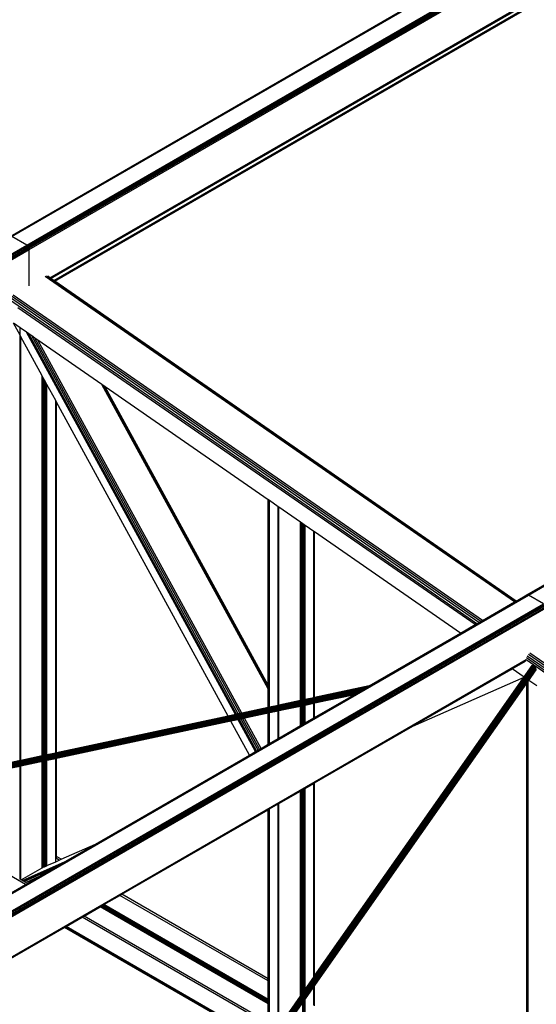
# Model space of a CAD drawing. Header units: millimetres. Extents: x 10 to 1250, y -62 to 528.
# Tile 718 of 909: x 618.02 to 619.13, y 521.47 to 523.58. Entities that reach past the tile are written whole.
import ezdxf

# ---------------------------------------------------------------- set-up
doc = ezdxf.new("R2010")
doc.units = ezdxf.units.MM
doc.header["$LTSCALE"] = 0.05

msp = doc.modelspace()

# ---------------------------------------------------------------- linework, layer by layer
at = {"color": 8}
for p, q in [((618.0041, 523.1134), (620.7571, 524.7028)), ((618.0061, 523.1127), (620.7571, 524.701)), ((618.0382, 523.0942), (620.7832, 524.679)), ((618.0402, 523.0926), (620.7854, 524.6775)), ((618.0419, 523.0903), (620.7884, 524.676)), ((618.043, 523.0877), (620.7907, 524.6741)), ((618.0434, 523.0852), (620.791, 524.6716)), ((618.0878, 523.0248), (620.778, 524.578)), ((618.0892, 523.0238), (620.7774, 524.5758)), ((618.0025, 523.1131), (619.6577, 524.0687)), ((619.1098, 522.3467), (621.8627, 523.9361)), ((619.1117, 522.346), (621.8627, 523.9343)), ((618.0897, 523.0234), (619.6577, 523.9287)), ((618.096, 523.0191), (619.6577, 523.9208)), ((618.0976, 523.018), (619.6577, 523.9187)), ((618.0981, 523.0176), (619.6577, 523.918)), ((618.0382, 523.0942), (618.0061, 523.1127)), ((615.2784, 521.5008), (618.0382, 523.0942)), ((615.2804, 521.4992), (618.0402, 523.0926)), ((615.282, 521.4969), (618.0419, 523.0903)), ((618.0402, 523.0926), (618.0382, 523.0942)), ((618.0419, 523.0903), (618.0402, 523.0926)), ((618.043, 523.0877), (618.0419, 523.0903)), ((615.2832, 521.4943), (618.043, 523.0877)), ((615.2835, 521.4918), (618.0434, 523.0852)), ((618.0434, 523.0852), (618.043, 523.0877)), ((618.0434, 523.0074), (618.0434, 523.0852)), ((619.0821, 522.3314), (618.0777, 523.0272)), ((619.0847, 522.3328), (618.0808, 523.0283)), ((618.0878, 523.0248), (618.0834, 523.0278)), ((618.0892, 523.0238), (618.0878, 523.0248)), ((618.0897, 523.0234), (618.0892, 523.0238)), ((618.096, 523.0191), (618.0897, 523.0234)), ((618.0976, 523.018), (618.096, 523.0191)), ((618.0981, 523.0176), (618.0976, 523.018)), ((619.0857, 522.3334), (618.0981, 523.0176)), ((619.0098, 522.2896), (618.0059, 522.9851)), ((619.0134, 522.2917), (618.009, 522.9876)), ((619.0014, 522.2848), (618.0016, 522.9775)), ((619.0056, 522.2872), (618.0033, 522.9815)), ((618.998, 522.2828), (618.0194, 522.9607)), ((618.0239, 522.9017), (618.0097, 522.9276)), ((618.0239, 522.9178), (618.0097, 522.9276)), ((618.0239, 522.9017), (618.0239, 522.9178)), ((618.0377, 522.9083), (618.0239, 522.9178)), ((618.0239, 521.992), (618.0239, 522.9017)), ((618.0256, 522.8986), (618.0239, 522.9017)), ((618.0256, 521.9924), (618.0256, 522.8986)), ((618.0714, 522.8147), (618.0256, 522.8986)), ((618.4846, 522.0905), (618.0377, 522.9083)), ((618.0426, 522.9048), (618.0377, 522.9083)), ((618.4874, 522.0911), (618.0426, 522.9048)), ((618.0491, 522.9004), (618.0426, 522.9048)), ((618.4909, 522.0919), (618.0491, 522.9004)), ((618.0559, 522.8956), (618.0491, 522.9004)), ((618.4948, 522.0927), (618.0559, 522.8956)), ((618.0622, 522.8913), (618.0559, 522.8956)), ((618.4983, 522.0934), (618.0622, 522.8913)), ((618.1987, 522.7967), (618.0622, 522.8913)), ((618.0714, 522.0022), (618.0714, 522.8147)), ((618.0728, 522.8122), (618.0714, 522.8147)), ((618.0728, 522.0025), (618.0728, 522.8122)), ((618.0737, 522.8105), (618.0728, 522.8122)), ((618.0737, 522.0027), (618.0737, 522.8105)), ((618.0765, 522.8054), (618.0737, 522.8105)), ((618.0765, 522.0032), (618.0765, 522.8054)), ((618.0792, 522.8004), (618.0765, 522.8054)), ((618.0792, 522.0038), (618.0792, 522.8004)), ((618.0802, 522.7987), (618.0792, 522.8004)), ((618.0802, 522.004), (618.0802, 522.7987)), ((618.0816, 522.7961), (618.0802, 522.7987)), ((618.0816, 522.0043), (618.0816, 522.7961)), ((618.1002, 522.7619), (618.0816, 522.7961)), ((618.5548, 522.1452), (618.1987, 522.7967)), ((618.2035, 522.7934), (618.1987, 522.7967)), ((618.5548, 522.1506), (618.2035, 522.7934)), ((618.2059, 522.7917), (618.2035, 522.7934)), ((618.5548, 522.1534), (618.2059, 522.7917)), ((618.5548, 522.55), (618.2059, 522.7917)), ((618.1002, 522.0083), (618.1002, 522.7619)), ((618.1019, 522.7588), (618.1002, 522.7619)), ((618.1019, 522.0087), (618.1019, 522.7588)), ((618.469, 522.0872), (618.1019, 522.7588)), ((619.1081, 522.3464), (619.6577, 522.6637)), ((618.5555, 522.5495), (618.5548, 522.55)), ((618.5548, 522.1534), (618.5548, 522.55)), ((618.5555, 522.1521), (618.5555, 522.5495)), ((618.5576, 522.548), (618.5555, 522.5495)), ((618.5576, 522.1061), (618.5576, 522.548)), ((618.5763, 522.5351), (618.5576, 522.548)), ((618.5763, 522.1101), (618.5763, 522.5351)), ((618.578, 522.5339), (618.5763, 522.5351)), ((618.578, 522.1105), (618.578, 522.5339)), ((618.6238, 522.5022), (618.578, 522.5339)), ((618.6238, 522.1203), (618.6238, 522.5022)), ((618.6252, 522.5012), (618.6238, 522.5022)), ((618.6252, 522.1206), (618.6252, 522.5012)), ((618.6261, 522.5006), (618.6252, 522.5012)), ((618.6261, 522.1208), (618.6261, 522.5006)), ((618.6289, 522.4987), (618.6261, 522.5006)), ((618.6289, 522.1214), (618.6289, 522.4987)), ((618.6316, 522.4967), (618.6289, 522.4987)), ((618.6316, 522.122), (618.6316, 522.4967)), ((618.634, 522.4951), (618.6316, 522.4967)), ((618.634, 522.1225), (618.634, 522.4951)), ((618.6526, 522.4822), (618.634, 522.4951)), ((618.6526, 522.1265), (618.6526, 522.4822)), ((618.6543, 522.481), (618.6526, 522.4822)), ((618.6543, 522.1268), (618.6543, 522.481)), ((618.9666, 522.2647), (618.6543, 522.481)), ((616.3499, 520.7533), (619.1098, 522.3467)), ((616.3519, 520.7526), (619.1117, 522.346)), ((619.0134, 522.2917), (619.0821, 522.3314)), ((619.0821, 522.3314), (619.0847, 522.3328)), ((619.0847, 522.3328), (619.0857, 522.3334)), ((619.0857, 522.3334), (619.1081, 522.3464)), ((619.1098, 522.3467), (619.1081, 522.3464)), ((619.1117, 522.346), (619.1098, 522.3467)), ((619.1439, 522.3275), (619.1117, 522.346)), ((616.384, 520.7341), (619.1439, 522.3275)), ((616.386, 520.7325), (619.1458, 522.3259)), ((616.3877, 520.7302), (619.1475, 522.3236)), ((616.3888, 520.7276), (619.1486, 522.321)), ((616.3892, 520.7251), (619.149, 522.3185)), ((619.0056, 522.2872), (619.0098, 522.2896)), ((619.0098, 522.2896), (619.0134, 522.2917)), ((618.9666, 522.2647), (618.998, 522.2828)), ((618.998, 522.2828), (619.0014, 522.2848)), ((619.0014, 522.2848), (619.0056, 522.2872)), ((618.7711, 522.1518), (618.9666, 522.2647)), ((616.4341, 520.665), (619.1067, 522.208)), ((616.4356, 520.664), (619.1062, 522.2059)), ((619.0768, 522.1883), (619.1051, 522.2046)), ((620.1034, 521.5169), (619.1065, 522.2076)), ((620.1068, 521.5189), (619.1072, 522.2115)), ((620.111, 521.5213), (619.109, 522.2155)), ((620.1152, 521.5238), (619.1116, 522.2191)), ((620.1188, 521.5259), (619.1147, 522.2216)), ((618.3184, 521.0523), (619.1199, 522.1953)), ((618.3186, 521.0524), (619.1203, 522.1956)), ((618.319, 521.0525), (619.1207, 522.1957)), ((618.3195, 521.0525), (619.1211, 522.1958)), ((618.32, 521.0525), (619.1216, 522.1958)), ((618.3205, 521.0525), (619.1222, 522.1957)), ((618.3211, 521.0523), (619.1227, 522.1956)), ((618.3216, 521.052), (619.1233, 522.1953)), ((618.3222, 521.0517), (619.1239, 522.195)), ((618.3233, 521.0521), (619.1244, 522.1945)), ((618.3248, 521.0529), (619.125, 522.1941)), ((618.3262, 521.0535), (619.1255, 522.1935)), ((618.3274, 521.054), (619.126, 522.1929)), ((618.3287, 521.0545), (619.1265, 522.1923)), ((618.3297, 521.0548), (619.1269, 522.1916)), ((618.3307, 521.055), (619.1273, 522.1909)), ((618.3317, 521.0552), (619.1276, 522.1902)), ((618.3325, 521.0553), (619.1278, 522.1895)), ((618.3333, 521.0555), (619.128, 522.1888)), ((618.334, 521.0557), (619.1281, 522.1882)), ((618.3346, 521.0558), (619.1282, 522.1875)), ((618.335, 521.0559), (619.1281, 522.1869)), ((618.3353, 521.0559), (619.128, 522.1864)), ((618.864, 522.0654), (619.0747, 522.1871)), ((619.0768, 522.1883), (619.0747, 522.1871)), ((619.0747, 522.1871), (619.0771, 522.1881)), ((619.0768, 522.1883), (619.0771, 522.1881)), ((619.1024, 522.1706), (619.0771, 522.1881)), ((619.1024, 522.1706), (619.1196, 522.195)), ((619.1123, 522.1637), (619.1276, 522.1855)), ((619.1276, 522.1855), (619.1278, 522.1859)), ((618.6543, 521.5315), (619.1024, 522.1706)), ((618.864, 522.0654), (619.1024, 522.1706)), ((619.1024, 522.1706), (619.1024, 522.1706)), ((619.1104, 522.161), (619.1108, 522.1616)), ((619.1108, 522.1616), (619.1123, 522.1637)), ((619.1108, 521.222), (619.1108, 522.1616)), ((619.1295, 522.1518), (619.1123, 522.1637)), ((618.7671, 522.1495), (617.2166, 521.8179)), ((618.7656, 522.1486), (617.2171, 521.8175)), ((618.7639, 522.1477), (617.2177, 521.817)), ((618.7621, 522.1466), (617.2182, 521.8164)), ((618.7684, 522.1502), (617.2184, 521.8187)), ((618.7602, 522.1455), (617.2187, 521.8158)), ((618.7582, 522.1443), (617.2192, 521.8152)), ((618.7561, 522.1431), (617.2196, 521.8145)), ((618.7694, 522.1508), (617.2198, 521.8194)), ((618.754, 522.1419), (617.22, 521.8138)), ((618.7519, 522.1407), (617.2203, 521.8131)), ((618.7702, 522.1513), (617.2211, 521.82)), ((618.7708, 522.1516), (617.2224, 521.8205)), ((618.5555, 522.1521), (618.5548, 522.1534)), ((618.5548, 522.1506), (618.5548, 522.1534)), ((618.5555, 522.1493), (618.5548, 522.1506)), ((618.5548, 522.1452), (618.5548, 522.1506)), ((618.5555, 522.1439), (618.5548, 522.1452)), ((618.5548, 522.1055), (618.5548, 522.1452)), ((618.5555, 522.1493), (618.5555, 522.1521)), ((618.5555, 522.1439), (618.5555, 522.1493)), ((618.5555, 522.1057), (618.5555, 522.1439)), ((618.6543, 521.5106), (619.108, 522.1576)), ((618.7711, 522.1518), (618.6543, 522.1268)), ((618.7498, 522.1395), (618.7519, 522.1407)), ((618.7519, 522.1407), (618.754, 522.1419)), ((618.754, 522.1419), (618.7561, 522.1431)), ((618.7561, 522.1431), (618.7582, 522.1443)), ((618.7582, 522.1443), (618.7602, 522.1455)), ((618.7602, 522.1455), (618.7621, 522.1466)), ((618.7621, 522.1466), (618.7639, 522.1477)), ((618.7639, 522.1477), (618.7656, 522.1486)), ((618.7656, 522.1486), (618.7671, 522.1495)), ((618.7671, 522.1495), (618.7684, 522.1502)), ((618.7684, 522.1502), (618.7694, 522.1508)), ((618.7694, 522.1508), (618.7702, 522.1513)), ((618.7702, 522.1513), (618.7708, 522.1516)), ((618.7708, 522.1516), (618.7711, 522.1518)), ((619.108, 522.1576), (619.1088, 522.1587)), ((619.108, 521.2214), (619.108, 522.1576)), ((619.1088, 522.1587), (619.1104, 522.161)), ((619.1088, 521.2216), (619.1088, 522.1587)), ((619.1104, 521.2219), (619.1104, 522.161)), ((618.7376, 522.1325), (617.2199, 521.8079)), ((618.7381, 522.1328), (617.2201, 521.8081)), ((618.7389, 522.1332), (617.2203, 521.8084)), ((618.7498, 522.1395), (617.2205, 521.8124)), ((618.7399, 522.1338), (617.2205, 521.8088)), ((618.7478, 522.1383), (617.2207, 521.8117)), ((618.7411, 522.1345), (617.2207, 521.8093)), ((618.7459, 522.1372), (617.2208, 521.8111)), ((617.2208, 521.8104), (618.7441, 522.1362)), ((618.7425, 522.1353), (617.2208, 521.8099)), ((618.6238, 522.1203), (618.578, 522.1105)), ((618.6252, 522.1206), (618.6238, 522.1203)), ((618.6261, 522.1208), (618.6252, 522.1206)), ((618.6289, 522.1214), (618.6261, 522.1208)), ((618.6316, 522.122), (618.6289, 522.1214)), ((618.634, 522.1225), (618.6316, 522.122)), ((618.6526, 522.1265), (618.634, 522.1225)), ((618.6543, 522.1268), (618.6526, 522.1265)), ((618.7374, 522.1323), (618.6543, 522.1146)), ((618.6543, 522.0844), (618.7374, 522.1323)), ((618.7374, 522.1323), (618.7376, 522.1325)), ((618.7376, 522.1325), (618.7381, 522.1328)), ((618.7381, 522.1328), (618.7389, 522.1332)), ((618.7389, 522.1332), (618.7399, 522.1338)), ((618.7399, 522.1338), (618.7411, 522.1345)), ((618.7411, 522.1345), (618.7425, 522.1353)), ((618.7425, 522.1353), (618.7441, 522.1362)), ((618.7441, 522.1362), (618.7459, 522.1372)), ((618.7459, 522.1372), (618.7478, 522.1383)), ((618.7478, 522.1383), (618.7498, 522.1395)), ((618.5548, 522.1055), (618.4983, 522.0934)), ((618.5555, 522.1057), (618.5548, 522.1055)), ((618.5576, 522.1061), (618.5555, 522.1057)), ((618.5763, 522.1101), (618.5576, 522.1061)), ((618.578, 522.1105), (618.5763, 522.1101)), ((618.578, 522.0983), (618.5763, 522.0979)), ((618.6238, 522.108), (618.578, 522.0983)), ((618.578, 522.0403), (618.578, 522.0983)), ((618.6252, 522.1084), (618.6238, 522.108)), ((618.6238, 522.0668), (618.6238, 522.108)), ((618.6261, 522.1085), (618.6252, 522.1084)), ((618.6252, 522.0676), (618.6252, 522.1084)), ((618.6289, 522.1091), (618.6261, 522.1085)), ((618.6261, 522.0681), (618.6261, 522.1085)), ((618.6316, 522.1097), (618.6289, 522.1091)), ((618.6289, 522.0697), (618.6289, 522.1091)), ((618.634, 522.1102), (618.6316, 522.1097)), ((618.6316, 522.0713), (618.6316, 522.1097)), ((618.6526, 522.1142), (618.634, 522.1102)), ((618.634, 522.0726), (618.634, 522.1102)), ((618.6543, 522.1146), (618.6526, 522.1142)), ((618.6526, 522.0834), (618.6526, 522.1142)), ((618.6543, 522.0844), (618.6543, 522.1146)), ((618.469, 522.0872), (618.1019, 522.0087)), ((618.4846, 522.0905), (618.469, 522.0872)), ((618.4906, 522.0796), (618.475, 522.0762)), ((618.4874, 522.0911), (618.4846, 522.0905)), ((618.4909, 522.0919), (618.4874, 522.0911)), ((618.4934, 522.0802), (618.4906, 522.0796)), ((618.5279, 522.0114), (618.4906, 522.0796)), ((618.4948, 522.0927), (618.4909, 522.0919)), ((618.4969, 522.0809), (618.4934, 522.0802)), ((618.5302, 522.0127), (618.4934, 522.0802)), ((618.4983, 522.0934), (618.4948, 522.0927)), ((618.5008, 522.0817), (618.4969, 522.0809)), ((618.5332, 522.0145), (618.4969, 522.0809)), ((618.5042, 522.0825), (618.5008, 522.0817)), ((618.5365, 522.0164), (618.5008, 522.0817)), ((618.5548, 522.0933), (618.5042, 522.0825)), ((618.5395, 522.0181), (618.5042, 522.0825)), ((618.5555, 522.0934), (618.5548, 522.0933)), ((618.5548, 522.0269), (618.5548, 522.0933)), ((618.5576, 522.0939), (618.5555, 522.0934)), ((618.5555, 522.0273), (618.5555, 522.0934)), ((618.5763, 522.0979), (618.5576, 522.0939)), ((618.5576, 522.0285), (618.5576, 522.0939)), ((618.5763, 522.0393), (618.5763, 522.0979)), ((618.634, 522.0726), (618.6526, 522.0834)), ((618.6526, 522.0834), (618.6543, 522.0844)), ((618.475, 522.0762), (618.1019, 521.9964)), ((618.5147, 522.0037), (618.475, 522.0762)), ((618.578, 522.0403), (618.6238, 522.0668)), ((618.6238, 522.0668), (618.6252, 522.0676)), ((618.6252, 522.0676), (618.6261, 522.0681)), ((618.6261, 522.0681), (618.6289, 522.0697)), ((618.6289, 522.0697), (618.6316, 522.0713)), ((618.6316, 522.0713), (618.634, 522.0726)), ((618.6543, 521.9444), (618.864, 522.0654)), ((618.5576, 522.0285), (618.5763, 522.0393)), ((618.5763, 522.0393), (618.578, 522.0403)), ((618.5302, 522.0127), (618.5332, 522.0145)), ((618.5332, 522.0145), (618.5365, 522.0164)), ((618.5365, 522.0164), (618.5395, 522.0181)), ((618.5395, 522.0181), (618.5548, 522.0269)), ((618.5548, 522.0269), (618.5555, 522.0273)), ((618.5555, 522.0273), (618.5576, 522.0285)), ((618.0714, 522.0022), (618.0256, 521.9924)), ((618.0728, 522.0025), (618.0714, 522.0022)), ((618.0737, 522.0027), (618.0728, 522.0025)), ((618.0765, 522.0032), (618.0737, 522.0027)), ((618.0792, 522.0038), (618.0765, 522.0032)), ((618.0802, 522.004), (618.0792, 522.0038)), ((618.0816, 522.0043), (618.0802, 522.004)), ((618.1002, 522.0083), (618.0816, 522.0043)), ((618.1002, 521.9961), (618.0816, 521.9921)), ((618.1019, 522.0087), (618.1002, 522.0083)), ((618.1019, 521.9964), (618.1002, 521.9961)), ((618.1002, 521.7878), (618.1002, 521.9961)), ((618.1019, 521.7868), (618.1019, 521.9964)), ((618.1853, 521.8136), (618.5147, 522.0037)), ((618.5147, 522.0037), (618.5279, 522.0114)), ((618.5279, 522.0114), (618.5302, 522.0127)), ((618.0239, 521.992), (618.0052, 521.988)), ((618.0239, 521.9797), (618.0052, 521.9758)), ((618.0256, 521.9924), (618.0239, 521.992)), ((618.0256, 521.9801), (618.0239, 521.9797)), ((618.0239, 521.7386), (618.0239, 521.9797)), ((618.0714, 521.9899), (618.0256, 521.9801)), ((618.0256, 521.7376), (618.0256, 521.9801)), ((618.0728, 521.9902), (618.0714, 521.9899)), ((618.0714, 521.8045), (618.0714, 521.9899)), ((618.0737, 521.9904), (618.0728, 521.9902)), ((618.0728, 521.8037), (618.0728, 521.9902)), ((618.0765, 521.991), (618.0737, 521.9904)), ((618.0737, 521.8031), (618.0737, 521.9904)), ((618.0792, 521.9916), (618.0765, 521.991)), ((618.0765, 521.8015), (618.0765, 521.991)), ((618.0802, 521.9918), (618.0792, 521.9916)), ((618.0792, 521.7999), (618.0792, 521.9916)), ((618.0816, 521.9921), (618.0802, 521.9918)), ((618.0802, 521.7994), (618.0802, 521.9918)), ((618.0816, 521.7986), (618.0816, 521.9921)), ((618.6261, 521.9281), (618.6289, 521.9297)), ((618.6289, 521.9297), (618.6316, 521.9313)), ((618.6289, 521.4952), (618.6289, 521.9297)), ((618.6316, 521.9313), (618.634, 521.9326)), ((618.6316, 521.4991), (618.6316, 521.9313)), ((618.634, 521.9326), (618.6526, 521.9434)), ((618.634, 521.5024), (618.634, 521.9326)), ((618.6526, 521.9434), (618.6543, 521.9444)), ((618.6526, 521.5291), (618.6526, 521.9434)), ((618.6543, 521.5315), (618.6543, 521.9444)), ((618.0356, 521.7272), (617.7132, 521.9133)), ((618.578, 521.9003), (618.6238, 521.9268)), ((618.6238, 521.9268), (618.6252, 521.9276)), ((618.6238, 521.4879), (618.6238, 521.9268)), ((618.6252, 521.9276), (618.6261, 521.9281)), ((618.6252, 521.4899), (618.6252, 521.9276)), ((618.6261, 521.4913), (618.6261, 521.9281)), ((618.5555, 521.8873), (618.5576, 521.8886)), ((618.5576, 521.8886), (618.5763, 521.8993)), ((618.5576, 521.4297), (618.5576, 521.8886)), ((618.5763, 521.8993), (618.578, 521.9003)), ((618.5763, 521.4202), (618.5763, 521.8993)), ((618.578, 521.4226), (618.578, 521.9003)), ((618.2417, 521.7062), (618.5548, 521.8869)), ((618.5548, 521.8869), (618.5555, 521.8873)), ((618.5548, 521.5254), (618.5548, 521.8869)), ((618.5555, 521.525), (618.5555, 521.8873)), ((618.0728, 521.8037), (618.0714, 521.8045)), ((618.0714, 521.7998), (618.0714, 521.8045)), ((618.0737, 521.8031), (618.0728, 521.8037)), ((618.0728, 521.799), (618.0728, 521.8037)), ((618.112, 521.781), (618.1853, 521.8136)), ((618.1208, 521.7763), (618.1853, 521.8136)), ((618.0714, 521.7629), (618.0714, 521.7998)), ((618.0728, 521.799), (618.0714, 521.7998)), ((618.0728, 521.7636), (618.0728, 521.799)), ((618.0737, 521.7985), (618.0728, 521.799)), ((618.0765, 521.8015), (618.0737, 521.8031)), ((618.0737, 521.7985), (618.0737, 521.8031)), ((618.0765, 521.7969), (618.0737, 521.7985)), ((618.0737, 521.764), (618.0737, 521.7985)), ((618.0765, 521.7969), (618.0765, 521.8015)), ((618.0765, 521.7652), (618.0765, 521.7969)), ((618.0802, 521.7994), (618.0792, 521.7999)), ((618.0792, 521.7953), (618.0792, 521.7999)), ((618.0816, 521.7939), (618.0792, 521.7953)), ((618.0792, 521.7665), (618.0792, 521.7953)), ((618.0816, 521.7986), (618.0802, 521.7994)), ((618.0802, 521.7949), (618.0802, 521.7994)), ((618.0816, 521.7939), (618.0816, 521.7986)), ((618.0816, 521.7675), (618.0816, 521.7939)), ((618.1019, 521.7868), (618.1002, 521.7878)), ((618.1002, 521.7832), (618.1002, 521.7878)), ((618.1074, 521.779), (618.1002, 521.7832)), ((618.1002, 521.7758), (618.1002, 521.7832)), ((618.112, 521.781), (618.1019, 521.7868)), ((618.1019, 521.7829), (618.1019, 521.7868)), ((618.0266, 521.7371), (618.0714, 521.7629)), ((618.0291, 521.7356), (618.1208, 521.7763)), ((618.0302, 521.7349), (618.1121, 521.7714)), ((618.0714, 521.7629), (618.0717, 521.7631)), ((618.0717, 521.7631), (618.0728, 521.7636)), ((618.0728, 521.7636), (618.0737, 521.764)), ((618.0737, 521.764), (618.0765, 521.7652)), ((618.0765, 521.7652), (618.0792, 521.7665)), ((618.0792, 521.7665), (618.0816, 521.7675)), ((618.0816, 521.7675), (618.1002, 521.7758)), ((618.093, 521.7603), (618.1121, 521.7714)), ((618.1002, 521.7758), (618.1074, 521.779)), ((618.1074, 521.779), (618.112, 521.781)), ((618.1121, 521.7714), (618.1208, 521.7763)), ((618.0327, 521.7335), (618.093, 521.7603)), ((618.0361, 521.7314), (618.0659, 521.7447)), ((618.0391, 521.7292), (618.0659, 521.7447)), ((618.0659, 521.7447), (618.093, 521.7603)), ((618.0013, 521.7073), (618.0356, 521.7272)), ((618.0239, 521.7378), (618.0239, 521.7386)), ((618.0256, 521.7376), (618.0239, 521.7386)), ((618.0266, 521.7371), (618.0256, 521.7376)), ((618.0291, 521.7356), (618.0266, 521.7371)), ((618.0302, 521.7349), (618.0291, 521.7356)), ((618.0327, 521.7335), (618.0302, 521.7349)), ((618.0359, 521.7316), (618.0327, 521.7335)), ((618.0356, 521.7272), (618.0391, 521.7292)), ((618.2033, 521.684), (618.2377, 521.7038)), ((618.2377, 521.7038), (618.2417, 521.7062)), ((618.5548, 521.5207), (618.2377, 521.7038)), ((618.5548, 521.5254), (618.2417, 521.7062)), ((618.1609, 521.6595), (618.1952, 521.6793)), ((618.1952, 521.6793), (618.1971, 521.6804)), ((618.5548, 521.4717), (618.1952, 521.6793)), ((618.1971, 521.6804), (618.1993, 521.6817)), ((618.5548, 521.4739), (618.1971, 521.6804)), ((618.1993, 521.6817), (618.2014, 521.6829)), ((618.5548, 521.4764), (618.1993, 521.6817)), ((618.2014, 521.6829), (618.2033, 521.684)), ((618.5548, 521.4789), (618.2014, 521.6829)), ((618.5548, 521.4811), (618.2033, 521.684)), ((618.1225, 521.6373), (618.1568, 521.6572)), ((618.1568, 521.6572), (618.1609, 521.6595)), ((618.5737, 521.4165), (618.1568, 521.6572)), ((618.5548, 521.4321), (618.1609, 521.6595)), ((616.4361, 520.6637), (618.1191, 521.6354)), ((618.1191, 521.6354), (618.12, 521.6359)), ((618.552, 521.3855), (618.1191, 521.6354)), ((618.12, 521.6359), (618.1225, 521.6373)), ((618.5525, 521.3862), (618.12, 521.6359)), ((618.5539, 521.3883), (618.1225, 521.6373)), ((618.6526, 521.5291), (618.6543, 521.5315)), ((618.5555, 521.525), (618.5548, 521.5254)), ((618.5548, 521.5207), (618.5548, 521.5254)), ((618.5555, 521.5203), (618.5548, 521.5207)), ((618.5548, 521.4811), (618.5548, 521.5207)), ((618.5555, 521.5203), (618.5555, 521.525)), ((618.5555, 521.4806), (618.5555, 521.5203)), ((618.634, 521.5024), (618.6526, 521.5291)), ((618.6526, 521.5082), (618.6543, 521.5106)), ((618.6543, 521.4679), (618.6543, 521.5106)), ((618.578, 521.4226), (618.6238, 521.4879)), ((618.6238, 521.4879), (618.6252, 521.4899)), ((618.6252, 521.4899), (618.6261, 521.4913)), ((618.6261, 521.4913), (618.6289, 521.4952)), ((618.6289, 521.4952), (618.6316, 521.4991)), ((618.6316, 521.4991), (618.634, 521.5024)), ((618.634, 521.4815), (618.6526, 521.5082)), ((618.6526, 521.4689), (618.6526, 521.5082)), ((618.5555, 521.4806), (618.5548, 521.4811)), ((618.5548, 521.4789), (618.5548, 521.4811)), ((618.5555, 521.4785), (618.5548, 521.4789)), ((618.5548, 521.4764), (618.5548, 521.4789)), ((618.5555, 521.476), (618.5548, 521.4764)), ((618.5548, 521.4739), (618.5548, 521.4764)), ((618.5555, 521.4735), (618.5548, 521.4739)), ((618.5548, 521.4717), (618.5548, 521.4739)), ((618.5555, 521.4713), (618.5548, 521.4717)), ((618.5548, 521.4321), (618.5548, 521.4717)), ((618.5555, 521.4785), (618.5555, 521.4806)), ((618.5555, 521.476), (618.5555, 521.4785)), ((618.5555, 521.4735), (618.5555, 521.476)), ((618.5555, 521.4713), (618.5555, 521.4735)), ((618.5555, 521.4317), (618.5555, 521.4713)), ((618.6261, 521.4704), (618.6289, 521.4743)), ((618.6289, 521.4743), (618.6307, 521.4769)), ((618.6289, 521.4418), (618.6289, 521.4743)), ((618.6307, 521.4769), (618.6316, 521.4782)), ((618.6316, 521.4764), (618.6307, 521.4769)), ((618.6316, 521.4782), (618.634, 521.4815)), ((618.6316, 521.4764), (618.6316, 521.4782)), ((618.6316, 521.4415), (618.6316, 521.4764)), ((618.634, 521.4392), (618.634, 521.4815))]:
    msp.add_line(p, q, dxfattribs=at)

doc.saveas('drawing.dxf')
